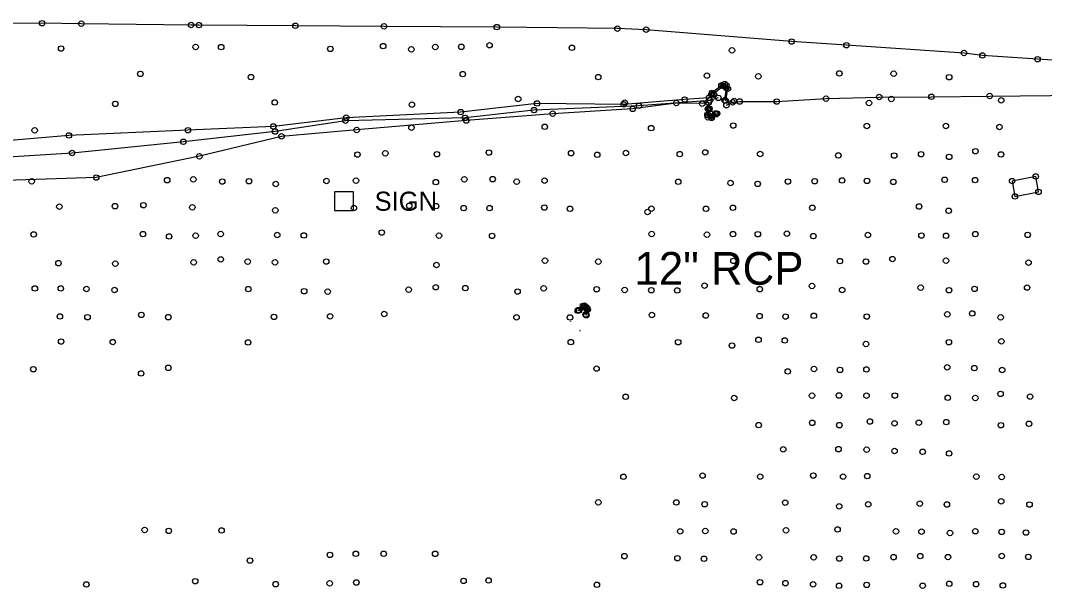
# Model space of a CAD drawing. Extents: x 20503438 to 20508873, y 7964251 to 7984667.
# Drawn here: x 20507460.5 to 20507835.5, y 7970299.5 to 7970507.6 of the extents above; entities that cross this region are included whole.
import ezdxf

# ---------------------------------------------------------------- set-up
doc = ezdxf.new("R2010")
doc.units = 0
for name, color, linetype in [('SurBreakLine', 7, 'Continuous'), ('SurConcreteSlab', 7, 'Continuous'), ('SurDrainageArrowUp', 7, 'Continuous'), ('SurMiscStructureLine', 7, 'Continuous'), ('SurPointsNonDTM', 7, 'Continuous'), ('SurRoadPoints', 7, 'Continuous'), ('SurSurveyPoints', 7, 'Continuous'), ('SurTopOfWater', 7, 'Continuous'), ('SurTxtDrainage', 7, 'Continuous')]:
    doc.layers.add(name, color=color, linetype=linetype)

msp = doc.modelspace()

# ---------------------------------------------------------------- linework, layer by layer
at = {"layer": 'SurBreakLine'}
for points in [[(20507718.76, 7970478.18), (20507719.54, 7970482.63), (20507719, 7970483.84), (20507718.41, 7970484.29), (20507717.2, 7970483.79), (20507713.76, 7970481.08), (20507713.46, 7970480.41), (20507712.59, 7970479.27)], [(20507714.45, 7970480.41), (20507712.59, 7970479.27), (20507703.71, 7970478.63), (20507681.43, 7970476.85), (20507649.67, 7970477.21), (20507621.69, 7970474.02), (20507579.77, 7970471.98), (20507553.1, 7970468.77), (20507521.82, 7970467.38), (20507478.25, 7970465.48), (20507435.23, 7970461.81)], [(20507712.77, 7970475.33), (20507712.45, 7970477.53), (20507710.15, 7970477.14), (20507700.66, 7970477.36), (20507684.65, 7970475.19), (20507655.39, 7970473.44), (20507623.76, 7970470.94), (20507583.62, 7970467.49), (20507556.09, 7970465.15), (20507526.01, 7970457.85), (20507488.26, 7970450.06), (20507444.02, 7970448.57)], [(20507712.77, 7970475.33), (20507712.37, 7970475.42), (20507712.22, 7970475.19), (20507712.05, 7970473.02), (20507712.24, 7970472.1), (20507713.56, 7970471.92), (20507715.22, 7970473.2), (20507715.6, 7970473.5)], [(20507667.71, 7970399.63), (20507668.25, 7970401.67), (20507667.93, 7970402.42), (20507667.48, 7970402.79), (20507667.07, 7970403.11), (20507666.51, 7970403.06), (20507664.78, 7970401.5), (20507664.57, 7970401.25)]]:
    msp.add_lwpolyline(points, dxfattribs=at)
at = {"layer": 'SurConcreteSlab'}
for points in [[(20507869.99, 7970500.91), (20507869.89, 7970495.85), (20507869.7, 7970490.88), (20507852.96, 7970492.12), (20507832.94, 7970493.41), (20507812.74, 7970494.79), (20507806, 7970495.66), (20507762.96, 7970498.52), (20507742.87, 7970499.86), (20507689.62, 7970504.2), (20507679.11, 7970504.59), (20507634.93, 7970505.16), (20507593.64, 7970505.43), (20507561.19, 7970505.64), (20507525.85, 7970505.89), (20507522.98, 7970505.92), (20507482.79, 7970506.41), (20507468.43, 7970506.59), (20507413.18, 7970505.94)], [(20507714.2, 7970480.68), (20507717.7, 7970483.54), (20507718.94, 7970482.87), (20507718.31, 7970478.34)], [(20507714.97, 7970473.52), (20507713.5, 7970472.45), (20507712.35, 7970472.91), (20507712.69, 7970475)], [(20507667.45, 7970399.91), (20507667.84, 7970401.92), (20507666.92, 7970402.55), (20507665.05, 7970401.38)]]:
    msp.add_lwpolyline(points, dxfattribs=at)
at = {"layer": 'SurDrainageArrowUp'}
for points in [[(20507719.01, 7970476.57), (20507721.28, 7970477.62), (20507723.84, 7970477.91), (20507737.43, 7970477.9), (20507755.48, 7970478.96), (20507774.94, 7970479.56), (20507794.07, 7970479.65), (20507815.41, 7970479.91), (20507837.68, 7970480.12), (20507857.51, 7970480.48), (20507873.4, 7970480.6), (20507876.74, 7970480.15), (20507883.62, 7970481.46), (20507908.37, 7970484.08)], [(20507716.02, 7970479.24), (20507712.97, 7970478.32), (20507686.95, 7970476.35), (20507648.54, 7970474.75), (20507623.3, 7970471.9), (20507579.51, 7970470.87), (20507553.73, 7970466.92), (20507520.15, 7970463.15), (20507479.41, 7970459.04), (20507440.43, 7970456.6), (20507396.56, 7970452.73), (20507362.35, 7970449.54), (20507347, 7970442.76), (20507335.98, 7970441.55), (20507331.55, 7970441.79), (20507327.55, 7970442.29)]]:
    msp.add_lwpolyline(points, dxfattribs=at)
at = {"layer": 'SurMiscStructureLine'}
msp.add_lwpolyline([(20507823.62, 7970448.77), (20507824.63, 7970443.13), (20507833.28, 7970444.81), (20507832.27, 7970450.45)], close=True, dxfattribs=at)
at = {"layer": 'SurPointsNonDTM'}
for centre in [(20507823.62, 7970448.77), (20507832.27, 7970450.45), (20507833.28, 7970444.81), (20507824.63, 7970443.13), (20507690.12, 7970437.45)]:
    msp.add_circle(centre, 1, dxfattribs=at)
at = {"layer": 'SurRoadPoints'}
msp.add_lwpolyline([(20507578.97, 7970437.96), (20507578.97, 7970437.96), (20507582.4, 7970437.96), (20507582.4, 7970444.82), (20507575.54, 7970444.82), (20507575.54, 7970437.96), (20507578.97, 7970437.96)], dxfattribs=at)
at = {"layer": 'SurSurveyPoints'}
for centre in [(20507468.43, 7970506.59), (20507482.79, 7970506.41), (20507522.98, 7970505.92), (20507525.85, 7970505.89), (20507561.19, 7970505.64), (20507593.64, 7970505.43), (20507634.93, 7970505.16), (20507679.11, 7970504.59), (20507689.62, 7970504.2), (20507475.4, 7970497.29), (20507524.65, 7970497.87), (20507534, 7970497.83), (20507573.95, 7970497.17), (20507593.31, 7970498.21), (20507603.64, 7970497.04), (20507612.41, 7970497.88), (20507621.95, 7970497.94), (20507632.28, 7970498.51), (20507662.43, 7970497.59), (20507721.03, 7970496.65), (20507742.87, 7970499.86), (20507762.96, 7970498.52), (20507806, 7970495.66), (20507812.74, 7970494.79), (20507832.94, 7970493.41), (20507504.41, 7970488.04), (20507544.94, 7970486.84), (20507622.47, 7970487.95), (20507672.06, 7970486.84), (20507711.85, 7970487.38), (20507730.71, 7970487.13), (20507760.35, 7970488.19), (20507780.25, 7970488.11), (20507800.56, 7970486.79), (20507717.2, 7970483.79), (20507717.7, 7970483.54), (20507718.41, 7970484.29), (20507718.94, 7970482.87), (20507719, 7970483.84), (20507719.54, 7970482.63), (20507642.75, 7970478.83), (20507703.71, 7970478.63), (20507712.59, 7970479.27), (20507712.97, 7970478.32), (20507713.46, 7970480.41), (20507713.76, 7970481.08), (20507714.2, 7970480.68), (20507714.45, 7970480.41), (20507716.02, 7970479.24), (20507718.31, 7970478.34), (20507718.76, 7970478.18), (20507721.28, 7970477.62), (20507721.81, 7970478.1), (20507723.84, 7970477.91), (20507737.43, 7970477.9), (20507755.48, 7970478.96), (20507774.94, 7970479.56), (20507779.38, 7970478.82), (20507794.07, 7970479.65), (20507815.41, 7970479.91), (20507819.63, 7970478.32), (20507495.24, 7970477.03), (20507553.63, 7970477.56), (20507603.82, 7970476.73), (20507621.69, 7970474.02), (20507648.54, 7970474.75), (20507649.67, 7970477.21), (20507681.43, 7970476.85), (20507681.77, 7970477.47), (20507684.65, 7970475.19), (20507686.95, 7970476.35), (20507700.66, 7970477.36), (20507710.15, 7970477.14), (20507712.22, 7970475.19), (20507712.37, 7970475.42), (20507712.45, 7970477.53), (20507712.69, 7970475), (20507712.77, 7970475.33), (20507719.01, 7970476.57), (20507771.22, 7970477.37), (20507579.51, 7970470.87), (20507579.77, 7970471.98), (20507623.3, 7970471.9), (20507623.76, 7970470.94), (20507655.39, 7970473.44), (20507712.05, 7970473.02), (20507712.24, 7970472.1), (20507712.35, 7970472.91), (20507713.5, 7970472.45), (20507713.56, 7970471.92), (20507714.97, 7970473.52), (20507715.22, 7970473.2), (20507715.6, 7970473.5), (20507465.72, 7970467.35), (20507521.82, 7970467.38), (20507553.1, 7970468.77), (20507553.73, 7970466.92), (20507583.62, 7970467.49), (20507603.68, 7970468.34), (20507652.49, 7970468.65), (20507691.45, 7970468.17), (20507721.51, 7970469.1), (20507770.42, 7970468.94), (20507799.36, 7970468.96), (20507818.96, 7970468.57), (20507478.25, 7970465.48), (20507520.15, 7970463.15), (20507556.09, 7970465.15), (20507479.41, 7970459.04), (20507594.09, 7970458.92), (20507632.04, 7970459.22), (20507662.12, 7970458.99), (20507682.2, 7970459.03), (20507711.23, 7970459.27), (20507810.2, 7970459.7), (20507526.01, 7970457.85), (20507583.88, 7970458.49), (20507613, 7970458.59), (20507671.7, 7970458.39), (20507701.92, 7970458.63), (20507731.36, 7970458.69), (20507759.99, 7970458.15), (20507780.43, 7970458.12), (20507790.29, 7970458.6), (20507800.57, 7970457.61), (20507819.55, 7970458.51), (20507464.61, 7970448.69), (20507488.26, 7970450.06), (20507514.22, 7970449.1), (20507523.79, 7970449.41), (20507534.37, 7970448.59), (20507544.17, 7970448.72), (20507554, 7970447.69), (20507572.55, 7970448.79), (20507583.38, 7970448.92), (20507612.6, 7970448.39), (20507623.05, 7970449.4), (20507633.39, 7970449.47), (20507642.18, 7970448.57), (20507652.41, 7970448.9), (20507701.36, 7970448.51), (20507720.52, 7970448.04), (20507730.44, 7970447.74), (20507741.52, 7970448.59), (20507751.32, 7970448.7), (20507761.36, 7970449.01), (20507770.49, 7970448.83), (20507780.14, 7970448.48), (20507798.9, 7970449.25), (20507810.06, 7970449.12), (20507474.76, 7970439.38), (20507495.12, 7970439.58), (20507505.54, 7970439.91), (20507523.45, 7970439.13), (20507553.85, 7970438.03), (20507582.61, 7970438.89), (20507602.87, 7970439.7), (20507612.7, 7970439.59), (20507622.81, 7970438.86), (20507632.27, 7970438.87), (20507652.35, 7970439.08), (20507661.74, 7970438.61), (20507691.55, 7970438.67), (20507711.54, 7970438.62), (20507721.36, 7970439), (20507750.45, 7970439), (20507789.56, 7970439.45), (20507800.36, 7970437.88), (20507465.36, 7970429.23), (20507505.37, 7970429.34), (20507533.79, 7970429.4), (20507554.53, 7970429), (20507564.26, 7970428.84), (20507592.79, 7970429.91), (20507691.64, 7970429.4), (20507711.87, 7970429.13), (20507721.39, 7970429.34), (20507730.5, 7970429.3), (20507741.14, 7970429.5), (20507770.79, 7970429.01), (20507810.15, 7970429.34), (20507829.32, 7970429.06), (20507514.94, 7970428.5), (20507524.65, 7970428.79), (20507613.74, 7970428.79), (20507633.19, 7970428.69), (20507750.85, 7970428.62), (20507790.41, 7970428.81), (20507799.43, 7970428.74), (20507474.41, 7970418.7), (20507495.22, 7970418.53), (20507523.94, 7970419.02), (20507533.85, 7970420.08), (20507543.72, 7970419.24), (20507553.72, 7970419.02), (20507572.47, 7970419.3), (20507612.81, 7970418.03), (20507652.55, 7970419.62), (20507672.09, 7970419.27), (20507721.6, 7970419.54), (20507760.56, 7970419.44), (20507770.09, 7970419.28), (20507779.78, 7970420.2), (20507799.42, 7970419.6), (20507829.63, 7970418.87), (20507711.01, 7970410.47), (20507750.36, 7970410.33), (20507465.77, 7970409.44), (20507475.26, 7970409.45), (20507484.66, 7970409.22), (20507494.96, 7970408.87), (20507543.94, 7970409.2), (20507564.39, 7970408.41), (20507573, 7970408.25), (20507602.64, 7970409), (20507612.57, 7970409.87), (20507623.39, 7970409.56), (20507642.52, 7970408.29), (20507652.07, 7970409.49), (20507671.49, 7970409.16), (20507681.76, 7970408.86), (20507691.49, 7970408.78), (20507700.99, 7970408.72), (20507731.21, 7970409.18), (20507761.38, 7970408.89), (20507790.15, 7970409.72), (20507800.52, 7970408.78), (20507809.86, 7970409.27), (20507829.1, 7970409.75), (20507666.51, 7970403.06), (20507667.07, 7970403.11), (20507667.48, 7970402.79), (20507474.94, 7970399.18), (20507485.05, 7970398.9), (20507504.77, 7970399.75), (20507514.65, 7970398.92), (20507553.33, 7970399.03), (20507573.9, 7970399.24), (20507593.69, 7970400.06), (20507642.14, 7970398.88), (20507661.74, 7970398.83), (20507664.57, 7970401.25), (20507664.78, 7970401.5), (20507665.05, 7970401.38), (20507666.92, 7970402.55), (20507667.45, 7970399.91), (20507667.71, 7970399.63), (20507667.84, 7970401.92), (20507667.93, 7970402.42), (20507668.25, 7970401.67), (20507691.71, 7970399.72), (20507711.45, 7970399.53), (20507731.14, 7970399.32), (20507740.67, 7970399.13), (20507751.01, 7970399.44), (20507770.41, 7970399.13), (20507799.89, 7970399.97), (20507809, 7970400.28), (20507819.43, 7970398.87), (20507475.38, 7970390), (20507494.29, 7970389.8), (20507543.85, 7970389.66), (20507662.03, 7970389.79), (20507701.33, 7970389.74), (20507721.05, 7970388.51), (20507730.75, 7970390.65), (20507740.38, 7970390.4), (20507770.1, 7970389.09), (20507800.47, 7970389.74), (20507819.69, 7970390.05), (20507514.67, 7970380.36), (20507671.46, 7970380.08), (20507799.85, 7970380.54), (20507809.76, 7970380.26), (20507465.22, 7970379.84), (20507504.69, 7970378.3), (20507741.46, 7970379.05), (20507751.09, 7970379.92), (20507760.58, 7970379.6), (20507770.26, 7970379.77), (20507819.97, 7970379.56), (20507682.12, 7970369.77), (20507721.85, 7970369.29), (20507750.35, 7970370.19), (20507760.22, 7970370.23), (20507770.29, 7970370.19), (20507780.67, 7970370.21), (20507800.05, 7970369.4), (20507810.16, 7970369.3), (20507819.39, 7970370.82), (20507830.2, 7970369.81), (20507730.81, 7970359.39), (20507750.41, 7970360.22), (20507760.33, 7970359.36), (20507771.54, 7970360.71), (20507780.57, 7970360.02), (20507789.46, 7970360.27), (20507799.48, 7970360.49), (20507819.52, 7970359.34), (20507829.78, 7970359.88), (20507739.79, 7970350.53), (20507760.04, 7970350.57), (20507770.34, 7970350.41), (20507780.56, 7970349.9), (20507790.86, 7970349.62), (20507800.53, 7970349.01), (20507681.31, 7970340.47), (20507710.27, 7970340.89), (20507731.39, 7970340.52), (20507750.85, 7970340.91), (20507761.73, 7970340.48), (20507770.55, 7970340.71), (20507810.5, 7970340.48), (20507819.79, 7970340.38), (20507819.6, 7970331.46), (20507672.09, 7970331.1), (20507700.68, 7970331.06), (20507711.05, 7970330.4), (20507740.53, 7970330.99), (20507760.32, 7970329.64), (20507770.94, 7970330.37), (20507789.8, 7970330.63), (20507799.72, 7970330.3), (20507829.98, 7970330.27), (20507505.96, 7970320.96), (20507514.8, 7970320.64), (20507534.14, 7970320.79), (20507702.09, 7970320.46), (20507711.27, 7970320.62), (20507721.62, 7970320.42), (20507740.82, 7970320.86), (20507759.69, 7970321.16), (20507781.08, 7970320.48), (20507790.44, 7970320.36), (20507810.15, 7970320.5), (20507819.79, 7970320.26), (20507800.86, 7970319.85), (20507828.69, 7970320.04), (20507544.55, 7970309.77), (20507573.81, 7970311.86), (20507583.3, 7970312.27), (20507593.51, 7970312.25), (20507612.35, 7970312.24), (20507681.65, 7970311.38), (20507701.06, 7970310.62), (20507710.81, 7970310.42), (20507730.95, 7970310.94), (20507750.96, 7970310.93), (20507760.36, 7970310.52), (20507770.19, 7970310.55), (20507780.21, 7970311.01), (20507789.98, 7970311.39), (20507800.14, 7970311.05), (20507819.84, 7970311.44), (20507829.55, 7970311.13), (20507524.5, 7970302.2), (20507573.71, 7970301.44), (20507583.5, 7970301.73), (20507622.75, 7970302.33), (20507631.92, 7970302.49), (20507731.29, 7970301.84), (20507740.6, 7970301.49), (20507484.64, 7970301.02), (20507553.95, 7970301.12), (20507671.56, 7970300.91), (20507750.75, 7970301.08), (20507760.26, 7970300.53), (20507770.37, 7970300.87), (20507790.86, 7970300.55), (20507800.59, 7970301.27), (20507810.44, 7970301.13), (20507820.21, 7970300.65)]:
    msp.add_circle(centre, 1, dxfattribs=at)
at = {"layer": 'SurTopOfWater'}
for points in [[(20507661.85, 7970397.25), (20507661.89, 7970397.25), (20507661.89, 7970397.29), (20507661.85, 7970397.29)], [(20507661.87, 7970397.3), (20507661.87, 7970397.3), (20507661.87, 7970397.26), (20507661.87, 7970397.26)], [(20507661.87, 7970397.3), (20507661.87, 7970397.3), (20507661.87, 7970397.28), (20507661.87, 7970397.28)], [(20507661.87, 7970397.28), (20507661.87, 7970397.28), (20507661.87, 7970397.27), (20507661.87, 7970397.27)], [(20507661.87, 7970397.27), (20507661.87, 7970397.27), (20507661.87, 7970397.26), (20507661.87, 7970397.26)], [(20507665.36, 7970393.97), (20507665.4, 7970393.97), (20507665.4, 7970394.01), (20507665.36, 7970394.01)], [(20507665.38, 7970394.02), (20507665.38, 7970394.02), (20507665.38, 7970393.98), (20507665.38, 7970393.98)], [(20507665.38, 7970394.02), (20507665.38, 7970394.02), (20507665.38, 7970394), (20507665.38, 7970394)], [(20507665.38, 7970394), (20507665.38, 7970394), (20507665.38, 7970393.99), (20507665.38, 7970393.99)], [(20507665.38, 7970393.99), (20507665.38, 7970393.99), (20507665.38, 7970393.98), (20507665.38, 7970393.98)]]:
    msp.add_lwpolyline(points, close=True, dxfattribs=at)
for centre in [(20507661.86, 7970397.27), (20507661.87, 7970397.27), (20507661.88, 7970397.27), (20507665.37, 7970393.99), (20507665.38, 7970393.99), (20507665.39, 7970393.99)]:
    msp.add_arc(centre, 0.00586, 186.3566, 5.6839, dxfattribs=at)

# ---------------------------------------------------------------- texts
at = {"layer": 'SurRoadPoints'}
msp.add_text('SIGN', height=6.995, rotation=360, dxfattribs=at).set_placement((20507590.18, 7970437.89))
at = {"layer": 'SurTxtDrainage'}
msp.add_text('12" RCP', height=12, dxfattribs=at).set_placement((20507685.34, 7970410.79))

doc.saveas('drawing.dxf')
